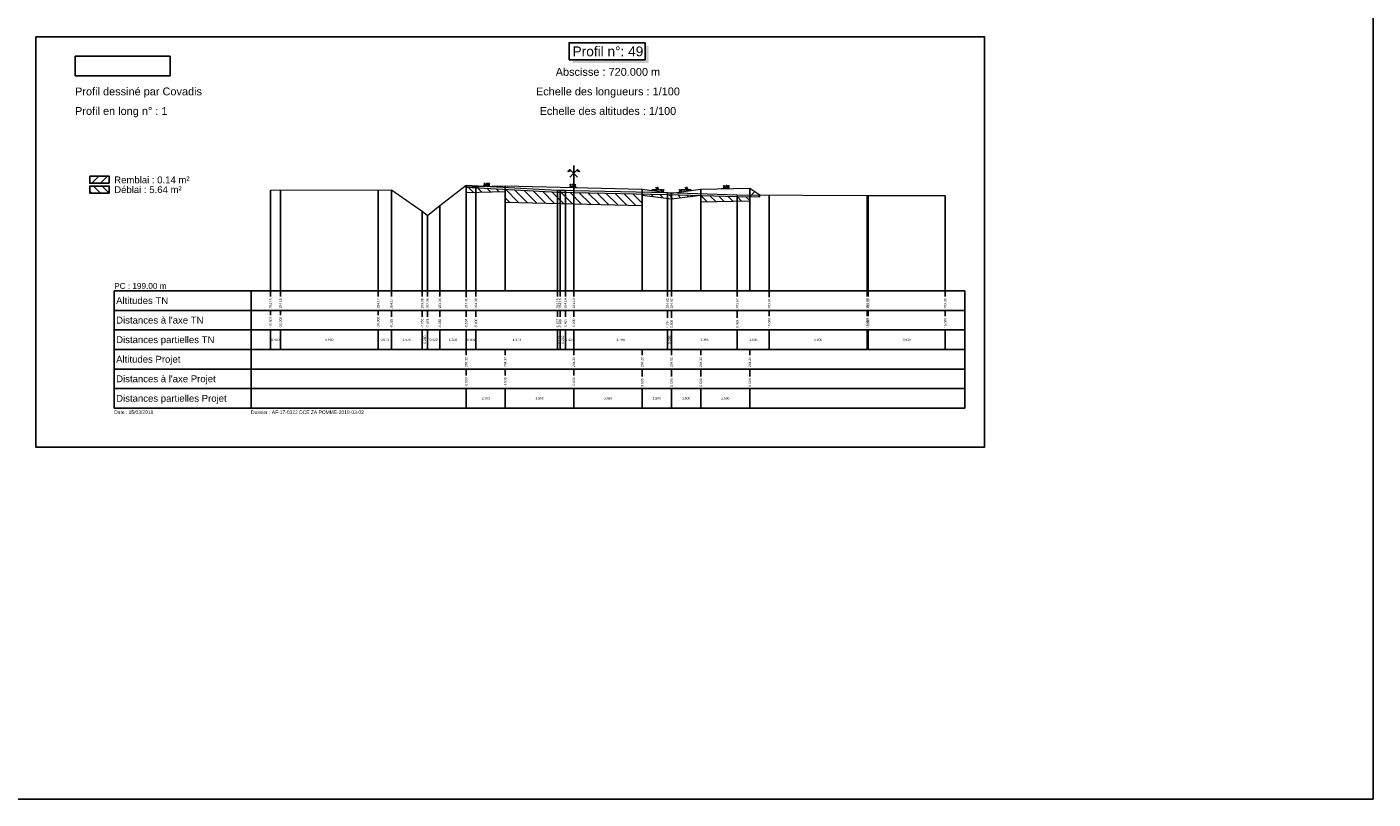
# Model space of a CAD drawing. Extents: x 1616800 to 1632437, y 2248456 to 2251974.
# Tile 392 of 399: x 1629352 to 1630041, y 2249834 to 2250229. Entities that reach past the tile are written whole.
import ezdxf
from ezdxf.enums import TextEntityAlignment as Align

# ---------------------------------------------------------------- set-up
doc = ezdxf.new("R2010")
doc.units = 0
doc.header["$LTSCALE"] = 2
doc.header["$PDMODE"] = 3
doc.header["$PDSIZE"] = 0.2
doc.layers.get('0').update_dxf_attribs({"linetype": 'CONTINUOUS'})
doc.layers.get('Defpoints').update_dxf_attribs({"linetype": 'CONTINUOUS'})
for name, color, linetype in [('Covadis - Logo - Texte noir sur fond blanc', 7, 'CONTINUOUS'), ('X-PAP-PL_PT_1_Basse', 7, 'CONTINUOUS'), ('X-PAP-PL_PT_1_Construction', 7, 'CONTINUOUS'), ('X-PAP-PL_PT_1_CotationsPentes', 7, 'CONTINUOUS'), ('X-PAP-PL_PT_1_FF', 7, 'CONTINUOUS'), ('X-PAP-PL_PT_1_Hachures', 7, 'CONTINUOUS'), ('X-PAP-PL_PT_1_Logo', 7, 'CONTINUOUS'), ('X-PAP-PL_PT_1_MiseEnPage', 7, 'CONTINUOUS'), ('X-PAP-PL_PT_1_Ombrage', 7, 'CONTINUOUS'), ('X-PAP-PL_PT_1_PR', 7, 'CONTINUOUS'), ('X-PAP-PL_PT_1_Rappel', 7, 'CONTINUOUS'), ('X-PAP-PL_PT_1_Talus', 7, 'CONTINUOUS'), ('X-PAP-PL_PT_1_Textes', 7, 'CONTINUOUS'), ('X-PAP-PL_PT_1_TN', 7, 'CONTINUOUS'), ('X-PAP-PL_PT_1_TN décapé', 7, 'CONTINUOUS')]:
    doc.layers.add(name, color=color, linetype=linetype)
doc.styles.add('ARIAL-GRAS', font='arial.ttf')
doc.styles.add('COVA_COTATION', font='txt.shx')
doc.dimstyles.new('COVA_FLECHE0', dxfattribs={"dimtxt": 1, "dimasz": 1, "dimexe": 1, "dimexo": 0.625, "dimgap": 0.3, "dimtad": 1, "dimdec": 3, "dimzin": 0, "dimdsep": 46, "dimtxsty": 'COVA_COTATION', "dimblk2": 'NONE', "dimsah": 1, "dimcen": 0.09, "dimse1": 1, "dimse2": 1, "dimclrd": 7, "dimclrt": 7, "dimadec": 0, "dimazin": 0, "dimtfac": 1, "dimtdec": 4, "dimtofl": 0, "dimtmove": 2, "dimatfit": 3, "dimfxl": 1, "dimtolj": 1, "dimtzin": 0, "dimarcsym": 0})
picture_1 = doc.add_image_def('image1.jpg', size_in_pixel=(1430, 294))

# ---------------------------------------------------------------- blocks, each defined once
blk = doc.blocks.new('CovPrTrAxe')
blk.add_line((0, 0), (0, 1))
for points in [[(0.2, 0.4), (-0.2, 0.8), (-0.3, 0.7), (-0.15, 0.75)], [(-0.2, 0.4), (0.2, 0.8), (0.3, 0.7), (0.15, 0.75)]]:
    blk.add_lwpolyline(points)
blk = doc.blocks.new('*D522')
at = {"layer": 'Defpoints', "color": 0, "transparency": 16777216}
for p in [(1629584.62, 2250147.52), (1629588.81, 2250147.92), (1629588.82, 2250147.62)]:
    blk.add_point(p, dxfattribs=at)
at = {"layer": 'X-PAP-PL_PT_1_CotationsPentes', "color": 7, "lineweight": -2, "transparency": 16777216}
blk.add_line((1629585.61, 2250147.84), (1629588.81, 2250147.92), dxfattribs=at)
at = {"layer": 'X-PAP-PL_PT_1_CotationsPentes', "color": 7, "transparency": 16777216}
blk.add_solid([(1629585.61, 2250148.01), (1629585.62, 2250147.68), (1629584.61, 2250147.82)], dxfattribs=at)
at = {"layer": 'X-PAP-PL_PT_1_CotationsPentes', "color": 7, "transparency": 16777216, "insert": (1629587.19, 2250148.68), "char_height": 1, "attachment_point": 5, "rotation": 1.4321, "style": 'COVA_COTATION'}
blk.add_mtext('\\A1;2.5%', dxfattribs=at)
blk = doc.blocks.new('_None')
blk = doc.blocks.new('*D523')
at = {"layer": 'Defpoints', "color": 0, "transparency": 16777216}
for p in [(1629629.64, 2250147.3), (1629629.64, 2250147), (1629633.83, 2250146.89)]:
    blk.add_point(p, dxfattribs=at)
at = {"layer": 'X-PAP-PL_PT_1_CotationsPentes', "color": 7, "lineweight": -2, "transparency": 16777216}
blk.add_line((1629632.84, 2250147.22), (1629629.64, 2250147.3), dxfattribs=at)
at = {"layer": 'X-PAP-PL_PT_1_CotationsPentes', "color": 7, "transparency": 16777216}
blk.add_solid([(1629632.85, 2250147.38), (1629632.84, 2250147.05), (1629633.84, 2250147.19)], dxfattribs=at)
at = {"layer": 'X-PAP-PL_PT_1_CotationsPentes', "color": 7, "transparency": 16777216, "insert": (1629631.26, 2250148.06), "char_height": 1, "attachment_point": 5, "rotation": 358.5679, "style": 'COVA_COTATION'}
blk.add_mtext('\\A1;2.5%', dxfattribs=at)
blk = doc.blocks.new('*D524')
at = {"layer": 'Defpoints', "color": 0, "transparency": 16777216}
for p in [(1629707.22, 2250146.28), (1629711.25, 2250146.66), (1629711.25, 2250146.36)]:
    blk.add_point(p, dxfattribs=at)
at = {"layer": 'X-PAP-PL_PT_1_CotationsPentes', "color": 7, "lineweight": -2, "transparency": 16777216}
blk.add_line((1629708.21, 2250146.6), (1629711.25, 2250146.66), dxfattribs=at)
at = {"layer": 'X-PAP-PL_PT_1_CotationsPentes', "color": 7, "transparency": 16777216}
blk.add_solid([(1629708.21, 2250146.77), (1629708.22, 2250146.43), (1629707.21, 2250146.58)], dxfattribs=at)
at = {"layer": 'X-PAP-PL_PT_1_CotationsPentes', "color": 7, "transparency": 16777216, "insert": (1629709.71, 2250147.43), "char_height": 1, "attachment_point": 5, "rotation": 1.14576, "style": 'COVA_COTATION'}
blk.add_mtext('\\A1;2.0%', dxfattribs=at)
blk = doc.blocks.new('CovLogo')
at = {"layer": 'Covadis - Logo - Texte noir sur fond blanc'}
image = blk.add_image(picture_1, insert=(0, 0), size_in_units=(4.864, 1), dxfattribs=at)

msp = doc.modelspace()

# ---------------------------------------------------------------- hatches: boundary and pattern name
at = {"layer": 'X-PAP-PL_PT_1_Hachures'}
h = msp.add_hatch(dxfattribs=at)
h.set_pattern_fill('ANSI31', color=1, style=0)
h.set_pattern_definition([(45, (1629394.205, 2250149.071), (-2.2451, 2.2451), [])])
h.paths.add_polyline_path([(1629394.2049, 2250149.0711), (1629394.2049, 2250152.6451), (1629384.2049, 2250152.6451), (1629384.2049, 2250149.0711)])
h = msp.add_hatch(dxfattribs=at)
h.set_pattern_fill('ANSI31', color=6, angle=90, style=0)
h.set_pattern_definition([(135, (1629394.205, 2250144.071), (-2.2451, -2.2451), [])])
h.paths.add_polyline_path([(1629394.2049, 2250144.0711), (1629394.2049, 2250147.6499), (1629384.2049, 2250147.6499), (1629384.2049, 2250144.0711)])
h = msp.add_hatch(dxfattribs=at)
h.set_pattern_fill('ANSI31', color=6, angle=90, style=0)
h.set_pattern_definition([(135, (1629576.705, 2250148.1268), (-2.24506, -2.24506), [])])
h.paths.add_polyline_path([(1629576.7049, 2250148.1268), (1629576.7049, 2250147.1268), (1629623.4691, 2250144.6092), (1629624.8437, 2250144.5872), (1629627.4629, 2250144.5167), (1629631.7353, 2250144.4198), (1629679.6781, 2250143.3327), (1629695.1568, 2250142.8603), (1629681.7353, 2250141.0708), (1629666.7353, 2250143.0708), (1629666.7353, 2250137.6708), (1629631.7353, 2250138.5458), (1629596.7353, 2250139.4208), (1629596.7353, 2250144.8208), (1629576.7049, 2250144.32)])
h = msp.add_hatch(dxfattribs=at)
h.set_pattern_fill('ANSI31', color=1, style=0)
h.set_pattern_definition([(45, (1629695.1568, 2250142.8603), (-2.245, 2.245), [])])
h.paths.add_polyline_path([(1629695.1568, 2250142.8603), (1629696.7353, 2250142.8121), (1629696.7353, 2250143.0708)])
h = msp.add_hatch(dxfattribs=at)
h.set_pattern_fill('ANSI31', color=6, angle=90, style=0)
h.set_pattern_definition([(135, (1629696.7353, 2250142.812), (-2.24506, -2.24506), [])])
h.paths.add_polyline_path([(1629696.7353, 2250142.8121), (1629715.3853, 2250142.243), (1629721.7353, 2250142.2039), (1629721.7353, 2250140.0708), (1629696.7353, 2250139.5708)])
h = msp.add_hatch(dxfattribs=at)
h.set_pattern_fill('ANSI31', color=1, style=0)
h.set_pattern_definition([(45, (1629721.7353, 2250142.204), (-2.245, 2.245), [])])
h.paths.add_polyline_path([(1629721.7353, 2250142.2039), (1629726.8327, 2250142.1725), (1629726.8327, 2250143.1725), (1629721.7353, 2250146.5708)])

# ---------------------------------------------------------------- linework, layer by layer
at = {"layer": 'X-PAP-PL_PT_1_Basse', "color": 7, "linetype": 'Continuous', "lineweight": 0, "flags": 128}
msp.add_lwpolyline([(1629576.7049, 2250144.32), (1629596.7353, 2250144.8208), (1629596.7353, 2250139.4208), (1629631.7353, 2250138.5458), (1629666.7353, 2250137.6708), (1629666.7353, 2250143.0708), (1629681.7353, 2250141.0708), (1629696.7353, 2250143.0708), (1629696.7353, 2250139.5708), (1629721.7353, 2250140.0708), (1629721.7353, 2250146.5708), (1629726.8327, 2250143.1725)], dxfattribs=at)
at = {"layer": 'X-PAP-PL_PT_1_Construction'}
for p, q in [((1629396.7049, 2250094.0711), (1629831.7353, 2250094.0711)), ((1629396.7049, 2250094.0711), (1629396.7049, 2250034.0711)), ((1629466.7049, 2250094.0711), (1629466.7049, 2250034.0711)), ((1629831.7353, 2250034.0711), (1629831.7353, 2250094.0711)), ((1629831.7353, 2250084.0711), (1629396.7049, 2250084.0711)), ((1629831.7353, 2250074.0711), (1629396.7049, 2250074.0711)), ((1629831.7353, 2250064.0711), (1629396.7049, 2250064.0711)), ((1629831.7353, 2250054.0711), (1629396.7049, 2250054.0711)), ((1629831.7353, 2250044.0711), (1629396.7049, 2250044.0711)), ((1629396.7049, 2250034.0711), (1629831.7353, 2250034.0711))]:
    msp.add_line(p, q, dxfattribs=at)
at = {"layer": 'X-PAP-PL_PT_1_Construction', "color": 95}
for p, q in [((1629476.7049, 2250091.1314), (1629476.7049, 2250094.0711)), ((1629481.7353, 2250091.1314), (1629481.7353, 2250094.0711)), ((1629531.7353, 2250091.1224), (1629531.7353, 2250094.0711)), ((1629538.4469, 2250091.1224), (1629538.4469, 2250094.0711)), ((1629554.2025, 2250091.1248), (1629554.2025, 2250094.0711)), ((1629557.0003, 2250091.1216), (1629557.0003, 2250094.0711)), ((1629563.2154, 2250091.1216), (1629563.2154, 2250094.0711)), ((1629576.6927, 2250090.8907), (1629576.6927, 2250094.0711)), ((1629581.7353, 2250091.1248), (1629581.7353, 2250094.0711)), ((1629623.4691, 2250091.1314), (1629623.4691, 2250094.0711)), ((1629624.8437, 2250091.1314), (1629624.8437, 2250094.0711)), ((1629627.4629, 2250091.1175), (1629627.4629, 2250094.0711)), ((1629631.7353, 2250091.1224), (1629631.7353, 2250094.0711)), ((1629679.6781, 2250091.1224), (1629679.6781, 2250094.0711)), ((1629681.7353, 2250091.1101), (1629681.7353, 2250094.0711)), ((1629715.3853, 2250091.1101), (1629715.3853, 2250094.0711)), ((1629731.7353, 2250090.8907), (1629731.7353, 2250094.0711)), ((1629781.7353, 2250091.1248), (1629781.7353, 2250094.0711)), ((1629782.3508, 2250091.1248), (1629782.3508, 2250094.0711)), ((1629821.7353, 2250091.1248), (1629821.7353, 2250094.0711)), ((1629476.7049, 2250081.6806), (1629476.7049, 2250084.0711)), ((1629481.7353, 2250081.6766), (1629481.7353, 2250084.0711)), ((1629531.7353, 2250081.6766), (1629531.7353, 2250084.0711)), ((1629538.4469, 2250080.7508), (1629538.4469, 2250084.0711)), ((1629554.2025, 2250080.7483), (1629554.2025, 2250084.0711)), ((1629557.0003, 2250080.7434), (1629557.0003, 2250084.0711)), ((1629563.2154, 2250080.736), (1629563.2154, 2250084.0711)), ((1629576.6927, 2250080.7434), (1629576.6927, 2250084.0711)), ((1629581.7353, 2250080.7442), (1629581.7353, 2250084.0711)), ((1629623.4691, 2250080.7483), (1629623.4691, 2250084.0711)), ((1629624.8437, 2250080.7508), (1629624.8437, 2250084.0711)), ((1629627.4629, 2250080.7483), (1629627.4629, 2250084.0711)), ((1629631.7353, 2250080.7442), (1629631.7353, 2250084.0711)), ((1629679.6781, 2250080.1851), (1629679.6781, 2250084.0711)), ((1629681.7353, 2250080.186), (1629681.7353, 2250084.0711)), ((1629715.3853, 2250080.1991), (1629715.3853, 2250084.0711)), ((1629731.7353, 2250081.1183), (1629731.7353, 2250084.0711)), ((1629781.7353, 2250081.1183), (1629781.7353, 2250084.0711)), ((1629782.3508, 2250081.1101), (1629782.3508, 2250084.0711)), ((1629821.7353, 2250081.1183), (1629821.7353, 2250084.0711)), ((1629476.7049, 2250064.0711), (1629476.7049, 2250074.0711)), ((1629481.7353, 2250064.0711), (1629481.7353, 2250074.0711)), ((1629531.7353, 2250064.0711), (1629531.7353, 2250074.0711)), ((1629538.4469, 2250064.0711), (1629538.4469, 2250074.0711)), ((1629554.2025, 2250064.0711), (1629554.2025, 2250074.0711)), ((1629557.0003, 2250064.0711), (1629557.0003, 2250074.0711)), ((1629563.2154, 2250064.0711), (1629563.2154, 2250074.0711)), ((1629576.6927, 2250064.0711), (1629576.6927, 2250074.0711)), ((1629581.7353, 2250064.0711), (1629581.7353, 2250074.0711)), ((1629623.4691, 2250064.0711), (1629623.4691, 2250074.0711)), ((1629624.8437, 2250064.0711), (1629624.8437, 2250074.0711)), ((1629627.4629, 2250064.0711), (1629627.4629, 2250074.0711)), ((1629631.7353, 2250064.0711), (1629631.7353, 2250074.0711)), ((1629679.6781, 2250064.0711), (1629679.6781, 2250074.0711)), ((1629681.7353, 2250064.0711), (1629681.7353, 2250074.0711)), ((1629715.3853, 2250064.0711), (1629715.3853, 2250074.0711)), ((1629731.7353, 2250064.0711), (1629731.7353, 2250074.0711)), ((1629781.7353, 2250064.0711), (1629781.7353, 2250074.0711)), ((1629782.3508, 2250064.0711), (1629782.3508, 2250074.0711)), ((1629821.7353, 2250064.0711), (1629821.7353, 2250074.0711))]:
    msp.add_line(p, q, dxfattribs=at)
at = {"layer": 'X-PAP-PL_PT_1_Construction', "color": 1}
for p, q in [((1629576.7049, 2250061.1101), (1629576.7049, 2250064.0711)), ((1629596.7353, 2250061.1224), (1629596.7353, 2250064.0711)), ((1629631.7353, 2250061.1248), (1629631.7353, 2250064.0711)), ((1629666.7353, 2250061.1183), (1629666.7353, 2250064.0711)), ((1629681.7353, 2250061.1183), (1629681.7353, 2250064.0711)), ((1629696.7353, 2250061.1183), (1629696.7353, 2250064.0711)), ((1629721.7353, 2250061.1314), (1629721.7353, 2250064.0711)), ((1629576.7049, 2250050.7483), (1629576.7049, 2250054.0711)), ((1629596.7353, 2250050.7442), (1629596.7353, 2250054.0711)), ((1629631.7353, 2250050.7442), (1629631.7353, 2250054.0711)), ((1629666.7353, 2250050.186), (1629666.7353, 2250054.0711)), ((1629681.7353, 2250050.186), (1629681.7353, 2250054.0711)), ((1629696.7353, 2250050.186), (1629696.7353, 2250054.0711)), ((1629721.7353, 2250050.186), (1629721.7353, 2250054.0711)), ((1629576.7049, 2250034.0711), (1629576.7049, 2250044.0711)), ((1629596.7353, 2250034.0711), (1629596.7353, 2250044.0711)), ((1629631.7353, 2250034.0711), (1629631.7353, 2250044.0711)), ((1629666.7353, 2250034.0711), (1629666.7353, 2250044.0711)), ((1629681.7353, 2250034.0711), (1629681.7353, 2250044.0711)), ((1629696.7353, 2250034.0711), (1629696.7353, 2250044.0711)), ((1629721.7353, 2250034.0711), (1629721.7353, 2250044.0711))]:
    msp.add_line(p, q, dxfattribs=at)
at = {"layer": 'X-PAP-PL_PT_1_Construction', "flags": 128}
msp.add_lwpolyline([(1629356.7049, 2250224.0711), (1629841.7353, 2250224.0711), (1629841.7353, 2250014.0711), (1629356.7049, 2250014.0711)], close=True, dxfattribs=at)
for points in [[(1629394.2049, 2250149.0711), (1629394.2049, 2250152.6451), (1629384.2049, 2250152.6451), (1629384.2049, 2250149.0711), (1629394.2049, 2250149.0711)], [(1629394.2049, 2250144.0711), (1629394.2049, 2250147.6499), (1629384.2049, 2250147.6499), (1629384.2049, 2250144.0711), (1629394.2049, 2250144.0711)]]:
    msp.add_lwpolyline(points, dxfattribs=at)
at = {"layer": 'X-PAP-PL_PT_1_CotationsPentes', "color": 7}
for p, q in [((1629676.7353, 2250145.7067), (1629671.7353, 2250145.7067)), ((1629676.7353, 2250145.0401), (1629676.7353, 2250145.7067)), ((1629691.7353, 2250145.7067), (1629686.7353, 2250145.7067)), ((1629686.7353, 2250145.7067), (1629686.7353, 2250145.0401))]:
    msp.add_line(p, q, dxfattribs=at)
at = {"layer": 'X-PAP-PL_PT_1_FF', "color": 7, "linetype": 'Continuous', "lineweight": 0, "flags": 128}
msp.add_lwpolyline([(1629576.7049, 2250147.32), (1629576.7049, 2250144.32), (1629596.7353, 2250144.8208), (1629596.7353, 2250139.4208), (1629631.7353, 2250138.5458), (1629666.7353, 2250137.6708), (1629666.7353, 2250143.0708), (1629681.7353, 2250141.0708), (1629696.7353, 2250143.0708), (1629696.7353, 2250139.5708), (1629721.7353, 2250140.0708), (1629721.7353, 2250146.5708)], dxfattribs=at)
at = {"layer": 'X-PAP-PL_PT_1_MiseEnPage', "flags": 128}
msp.add_lwpolyline([(1628852.528, 2250674.0711), (1630040.528, 2250674.0711), (1630040.528, 2249834.0711), (1628852.528, 2249834.0711)], close=True, dxfattribs=at)
at = {"layer": 'X-PAP-PL_PT_1_Ombrage', "flags": 128}
msp.add_lwpolyline([(1629629.3606, 2250212.3033), (1629668.2338, 2250212.3033), (1629668.2338, 2250221.0094), (1629629.3606, 2250221.0094), (1629629.3606, 2250212.3033)], dxfattribs=at)
at = {"layer": 'X-PAP-PL_PT_1_Ombrage', "color": 7}
for points in [[(1629668.2338, 2250212.3033), (1629668.2338, 2250219.2416), (1629670.0016, 2250210.5356), (1629670.0016, 2250219.2416)], [(1629631.1284, 2250212.3033), (1629668.2338, 2250212.3033), (1629631.1284, 2250210.5356), (1629670.0016, 2250210.5356)]]:
    msp.add_solid(points, dxfattribs=at)
at = {"layer": 'X-PAP-PL_PT_1_PR', "color": 7, "linetype": 'Continuous', "lineweight": 0, "flags": 128}
msp.add_lwpolyline([(1629576.7049, 2250147.32), (1629596.7353, 2250147.8208), (1629631.7353, 2250146.9458), (1629666.7353, 2250146.0708), (1629681.7353, 2250144.0708), (1629696.7353, 2250146.0708), (1629721.7353, 2250146.5708)], dxfattribs=at)
at = {"layer": 'X-PAP-PL_PT_1_Rappel', "color": 95, "linetype": 'Continuous'}
for p, q in [((1629476.7049, 2250094.0711), (1629476.7049, 2250145.5752)), ((1629481.7353, 2250094.0711), (1629481.7353, 2250145.5948)), ((1629531.7353, 2250094.0711), (1629531.7353, 2250145.7898)), ((1629538.4469, 2250094.0711), (1629538.4469, 2250145.8159)), ((1629576.6927, 2250094.0711), (1629576.6927, 2250148.1275)), ((1629581.7353, 2250094.0711), (1629581.7353, 2250147.856)), ((1629623.4691, 2250094.0711), (1629623.4691, 2250145.6092)), ((1629624.8437, 2250094.0711), (1629624.8437, 2250145.5872)), ((1629627.4629, 2250094.0711), (1629627.4629, 2250145.5167)), ((1629631.7353, 2250094.0711), (1629631.7353, 2250145.4198)), ((1629631.7353, 2250094.0711), (1629631.7353, 2250145.4198)), ((1629679.6781, 2250094.0711), (1629679.6781, 2250144.3327)), ((1629681.7353, 2250094.0711), (1629681.7353, 2250144.2699)), ((1629715.3853, 2250094.0711), (1629715.3853, 2250143.243)), ((1629731.7353, 2250094.0711), (1629731.7353, 2250143.1424)), ((1629781.7353, 2250094.0711), (1629781.7353, 2250142.8347)), ((1629782.3508, 2250094.0711), (1629782.3508, 2250142.8309)), ((1629821.7353, 2250094.0711), (1629821.7353, 2250142.8988)), ((1629563.2154, 2250094.0711), (1629563.2154, 2250137.7114)), ((1629554.2025, 2250094.0711), (1629554.2025, 2250134.8277)), ((1629557.0003, 2250094.0711), (1629557.0003, 2250132.6596))]:
    msp.add_line(p, q, dxfattribs=at)
at = {"layer": 'X-PAP-PL_PT_1_Rappel', "color": 1, "linetype": 'Continuous'}
for p, q in [((1629576.7049, 2250094.0711), (1629576.7049, 2250147.32)), ((1629596.7353, 2250094.0711), (1629596.7353, 2250147.8208)), ((1629631.7353, 2250094.0711), (1629631.7353, 2250146.9458)), ((1629666.7353, 2250094.0711), (1629666.7353, 2250146.0708)), ((1629681.7353, 2250094.0711), (1629681.7353, 2250144.0708)), ((1629696.7353, 2250094.0711), (1629696.7353, 2250146.0708)), ((1629721.7353, 2250094.0711), (1629721.7353, 2250146.5708))]:
    msp.add_line(p, q, dxfattribs=at)
at = {"layer": 'X-PAP-PL_PT_1_Talus', "color": 7, "linetype": 'Continuous', "lineweight": 0, "flags": 128}
msp.add_lwpolyline([(1629721.7353, 2250146.5708), (1629726.8327, 2250143.1725)], dxfattribs=at)
at = {"layer": 'X-PAP-PL_PT_1_TN', "color": 95, "linetype": 'Continuous', "lineweight": 0, "flags": 128}
msp.add_lwpolyline([(1629476.7049, 2250145.5752), (1629538.4469, 2250145.8159), (1629554.2025, 2250134.8277), (1629557.0003, 2250132.6596), (1629563.2154, 2250137.7114), (1629576.6927, 2250148.1275), (1629623.4691, 2250145.6092), (1629624.8437, 2250145.5872), (1629627.4629, 2250145.5167), (1629631.7353, 2250145.4198), (1629631.7353, 2250145.4198), (1629679.6781, 2250144.3327), (1629715.3853, 2250143.243), (1629782.3508, 2250142.8309), (1629821.7353, 2250142.8988)], dxfattribs=at)
at = {"layer": 'X-PAP-PL_PT_1_TN décapé', "color": 9, "linetype": 'Continuous', "lineweight": 0, "flags": 128}
msp.add_lwpolyline([(1629576.7049, 2250148.1268), (1629576.7049, 2250147.1268), (1629623.4691, 2250144.6092), (1629624.8437, 2250144.5872), (1629627.4629, 2250144.5167), (1629631.7353, 2250144.4198), (1629631.7353, 2250144.4198), (1629679.6781, 2250143.3327), (1629715.3853, 2250142.243), (1629726.8327, 2250142.1725), (1629726.8327, 2250143.1725)], dxfattribs=at)

# ---------------------------------------------------------------- block references
at = {"layer": 'X-PAP-PL_PT_1_Construction', "xscale": 10, "yscale": 10}
msp.add_blockref('CovPrTrAxe', (1629631.7353, 2250148.1275), dxfattribs=at)
at = {"layer": 'X-PAP-PL_PT_1_Logo', "xscale": 10, "yscale": 10}
msp.add_blockref('CovLogo', (1629376.7049, 2250204.0711), dxfattribs=at)

# ---------------------------------------------------------------- texts
at = {"layer": 'X-PAP-PL_PT_1_CotationsPentes', "color": 7, "style": 'COVA_COTATION'}
for p in [(1629674.2353, 2250146.0067), (1629689.2353, 2250146.0067)]:
    msp.add_text('15', height=1, dxfattribs=at).set_placement(p, align=Align.CENTER)
msp.add_text('2', height=1, dxfattribs=at).set_placement((1629677.0353, 2250145.3734), align=Align.MIDDLE_LEFT)
msp.add_text('2', height=1, dxfattribs=at).set_placement((1629686.4353, 2250145.3734), align=Align.MIDDLE_RIGHT)
at = {"layer": 'X-PAP-PL_PT_1_Textes', "color": 7, "style": 'ARIAL-GRAS'}
for s, height, p in [('Profil n°: 49', 5, (1629649.2201, 2250214.0711)), ('Abscisse : 720.000 m', 4, (1629649.2201, 2250204.0711)), ('Echelle des longueurs : 1/100', 4, (1629649.2201, 2250194.0711)), ('Echelle des altitudes : 1/100', 4, (1629649.2201, 2250184.0711))]:
    msp.add_text(s, height=height, dxfattribs=at).set_placement(p, align=Align.CENTER)
for s, height, p in [('Profil dessiné par Covadis', 4, (1629376.7049, 2250194.0711)), ('Profil en long n° : 1', 4, (1629376.7049, 2250184.0711)), ('Remblai : 0.14 m²', 3.5, (1629396.7049, 2250149.0711)), ('Déblai : 5.64 m²', 3.5, (1629396.7049, 2250144.0711)), ('PC : 199.00 m', 3, (1629396.7049, 2250095.0711)), ('Date : 05/03/2018', 1.8, (1629396.7049, 2250031.0711)), ('Dossier : AF-17-0322 DCE ZA POMME-2018-03-02', 1.8, (1629466.7049, 2250031.0711))]:
    msp.add_text(s, height=height, dxfattribs=at).set_placement(p)
at = {"layer": 'X-PAP-PL_PT_1_Textes', "color": 95, "style": 'ARIAL-GRAS'}
for s, p in [('Altitudes TN', (1629397.7049, 2250087.3211)), ("Distances à l'axe TN", (1629397.7049, 2250077.3211)), ('Distances partielles TN', (1629397.7049, 2250067.3211))]:
    msp.add_text(s, height=3.5, dxfattribs=at).set_placement(p)
at = {"layer": 'X-PAP-PL_PT_1_Textes', "color": 7, "style": 'ARIAL-GRAS'}
for s, p in [('204.15', (1629476.7049, 2250085.0711)), ('204.15', (1629481.7353, 2250085.0711)), ('204.17', (1629531.7353, 2250085.0711)), ('204.17', (1629538.4469, 2250085.0711)), ('203.08', (1629554.2025, 2250085.0711)), ('202.86', (1629557.0003, 2250085.0711)), ('203.36', (1629563.2154, 2250085.0711)), ('204.41', (1629576.6927, 2250085.0711)), ('204.38', (1629581.7353, 2250085.0711)), ('204.15', (1629623.4691, 2250085.0711)), ('204.15', (1629624.8437, 2250085.0711)), ('204.14', (1629627.4629, 2250085.0711)), ('204.13', (1629631.7353, 2250085.0711)), ('204.03', (1629679.6781, 2250085.0711)), ('204.02', (1629681.7353, 2250085.0711)), ('203.92', (1629715.3853, 2250085.0711)), ('203.91', (1629731.7353, 2250085.0711)), ('203.88', (1629781.7353, 2250085.0711)), ('203.88', (1629782.3508, 2250085.0711)), ('203.88', (1629821.7353, 2250085.0711)), ('-15.503', (1629476.7049, 2250075.0711)), ('-15.000', (1629481.7353, 2250075.0711)), ('-10.000', (1629531.7353, 2250075.0711)), ('-9.329', (1629538.4469, 2250075.0711)), ('-7.753', (1629554.2025, 2250075.0711)), ('-7.474', (1629557.0003, 2250075.0711)), ('-6.852', (1629563.2154, 2250075.0711)), ('-5.504', (1629576.6927, 2250075.0711)), ('-5.000', (1629581.7353, 2250075.0711)), ('-0.827', (1629623.4691, 2250075.0711)), ('-0.689', (1629624.8437, 2250075.0711)), ('-0.427', (1629627.4629, 2250075.0711)), ('-0.000', (1629631.7353, 2250075.0711)), ('4.794', (1629679.6781, 2250075.0711)), ('5.000', (1629681.7353, 2250075.0711)), ('8.365', (1629715.3853, 2250075.0711)), ('10.000', (1629731.7353, 2250075.0711)), ('15.000', (1629781.7353, 2250075.0711)), ('15.062', (1629782.3508, 2250075.0711)), ('19.000', (1629821.7353, 2250075.0711)), ('204.32', (1629576.7049, 2250055.0711)), ('204.37', (1629596.7353, 2250055.0711)), ('204.29', (1629631.7353, 2250055.0711)), ('204.20', (1629666.7353, 2250055.0711)), ('204.00', (1629681.7353, 2250055.0711)), ('204.20', (1629696.7353, 2250055.0711)), ('204.25', (1629721.7353, 2250055.0711)), ('-5.503', (1629576.7049, 2250045.0711)), ('-3.500', (1629596.7353, 2250045.0711)), ('-0.000', (1629631.7353, 2250045.0711)), ('3.500', (1629666.7353, 2250045.0711)), ('5.000', (1629681.7353, 2250045.0711)), ('6.500', (1629696.7353, 2250045.0711)), ('9.000', (1629721.7353, 2250045.0711))]:
    msp.add_text(s, height=1.2, rotation=90, dxfattribs=at).set_placement(p, align=Align.MIDDLE_LEFT)
for s, p in [('0.503', (1629479.2201, 2250069.0711)), ('5.000', (1629506.7353, 2250069.0711)), ('0.671', (1629535.0911, 2250069.0711)), ('1.576', (1629546.3247, 2250069.0711)), ('0.622', (1629560.1078, 2250069.0711)), ('1.348', (1629569.954, 2250069.0711)), ('0.504', (1629579.214, 2250069.0711)), ('4.173', (1629602.6022, 2250069.0711)), ('0.427', (1629629.5991, 2250069.0711)), ('4.794', (1629655.7067, 2250069.0711)), ('3.365', (1629698.5603, 2250069.0711)), ('1.635', (1629723.5603, 2250069.0711)), ('5.000', (1629756.7353, 2250069.0711)), ('3.938', (1629802.0431, 2250069.0711)), ('2.003', (1629586.7201, 2250039.0711)), ('3.500', (1629614.2353, 2250039.0711)), ('3.500', (1629649.2353, 2250039.0711)), ('1.500', (1629674.2353, 2250039.0711)), ('1.500', (1629689.2353, 2250039.0711)), ('2.500', (1629709.2353, 2250039.0711))]:
    msp.add_text(s, height=1.2, dxfattribs=at).set_placement(p, align=Align.MIDDLE_CENTER)
for s, p in [('0.280', (1629555.6014, 2250069.0711)), ('0.137', (1629624.1564, 2250069.0711)), ('0.262', (1629626.1533, 2250069.0711)), ('0.206', (1629680.7067, 2250069.0711)), ('0.062', (1629782.0431, 2250069.0711))]:
    msp.add_text(s, height=1.2, rotation=90, dxfattribs=at).set_placement(p, align=Align.MIDDLE_CENTER)
at = {"layer": 'X-PAP-PL_PT_1_Textes', "color": 1, "style": 'ARIAL-GRAS'}
for s, p in [('Altitudes Projet', (1629397.7049, 2250057.3211)), ("Distances à l'axe Projet", (1629397.7049, 2250047.3211)), ('Distances partielles Projet', (1629397.7049, 2250037.3211))]:
    msp.add_text(s, height=3.5, dxfattribs=at).set_placement(p)

# ---------------------------------------------------------------- dimensions: what is measured, and where the dimension line sits
at = {"layer": 'X-PAP-PL_PT_1_CotationsPentes'}
for p1, p2, distance, text, picture, middle in [((1629584.6208, 2250147.5179), (1629588.8195, 2250147.6229), 0.3, '2.5%', '*D522', (1629587.1925, 2250148.6825)), ((1629633.8347, 2250146.8933), (1629629.636, 2250146.9982), -0.3, '2.5%', '*D523', (1629631.263, 2250148.0579)), ((1629707.2191, 2250146.2804), (1629711.2516, 2250146.3611), 0.3, '2.0%', '*D524', (1629709.7132, 2250147.4305))]:
    dim = msp.add_aligned_dim(p1=p1, p2=p2, distance=distance, text=text, dimstyle='COVA_FLECHE0', dxfattribs=at)
    dim.commit()
    dim.dimension.update_dxf_attribs({"geometry": picture, "text_midpoint": middle})

doc.saveas('drawing.dxf')
